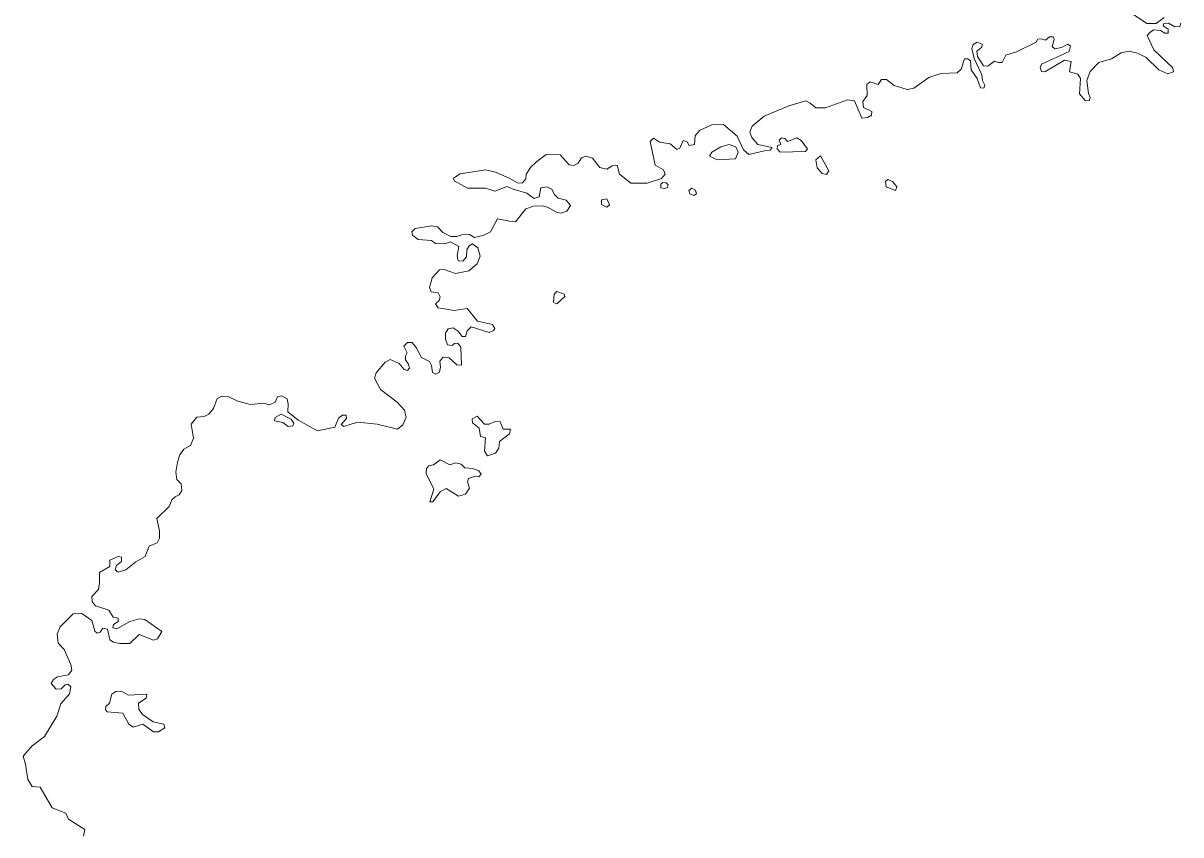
# Model space of a CAD drawing. Extents: x 369010 to 739155, y 6377141 to 6616555.
# Drawn here: x 431201 to 433334, y 6461206 to 6462702 of the extents above; entities that cross this region are included whole.
import ezdxf

# ---------------------------------------------------------------- set-up
doc = ezdxf.new("R2010")
doc.units = 0
doc.header["$LTSCALE"] = 40
doc.layers.add('1', color=7, linetype='Continuous', lineweight=13)

msp = doc.modelspace()

# ---------------------------------------------------------------- linework, layer by layer
at = {"layer": '1'}
for points in [[(433303.05, 6462712.35), (433288.48, 6462701.59), (433271.11, 6462701.09), (433246.61, 6462717.64)], [(433128.11, 6462649.79), (433077.3, 6462626.29), (433074.49, 6462620.16), (433076.8, 6462613.21), (433083.42, 6462612.22), (433119.17, 6462633.9), (433131.42, 6462631.08), (433128.61, 6462612.22), (433143.67, 6462607.91), (433148.8, 6462599.97), (433146.81, 6462571.83), (433157.74, 6462559.59), (433164.69, 6462558.59), (433166.67, 6462564.72), (433163.36, 6462572.66), (433160.55, 6462596.16), (433166.67, 6462612.71), (433182.56, 6462629.6), (433206.06, 6462636.22), (433223.94, 6462647.47), (433237.67, 6462650.28), (433254.06, 6462646.64), (433269.62, 6462638.53), (433293.12, 6462616.02), (433310, 6462608.91), (433319.93, 6462612.22), (433318.61, 6462619.83), (433284.18, 6462652.6), (433271.93, 6462679.08), (433277.23, 6462685.54), (433284.18, 6462689.84), (433296.43, 6462688.35), (433304.37, 6462683.72), (433310.5, 6462683.72), (433310.5, 6462690.83), (433301.23, 6462696.96), (433302.55, 6462701.59), (433310.99, 6462702.09), (433322.74, 6462695.47), (433331.68, 6462695.96), (433333.67, 6462702.09)], [(432263.35, 6462435.79), (432276.1, 6462432.98), (432286.36, 6462439.1), (432295.29, 6462440.09), (432299.6, 6462423.54), (432320.78, 6462407.16), (432350.41, 6462407.16), (432377.22, 6462415.6), (432383.84, 6462423.54), (432381.03, 6462431.65), (432365.47, 6462440.59), (432356.03, 6462483.79), (432362.16, 6462489.91), (432373.41, 6462482.79), (432393.27, 6462479.48), (432405.35, 6462469.22), (432410.98, 6462471.54), (432417.1, 6462485.61), (432424.22, 6462483.29), (432428.19, 6462476.67), (432438.12, 6462478.16), (432439.12, 6462494.21), (432447.06, 6462504.47), (432470.07, 6462514.9), (432491.25, 6462515.4), (432516.24, 6462493.72), (432528.32, 6462468.73), (432537.76, 6462460.28), (432566.56, 6462466.9), (432577.31, 6462467.9), (432581.12, 6462473.03), (432554.8, 6462478.66), (432543.38, 6462491.4), (432539.74, 6462501.16), (432543.88, 6462512.09), (432566.06, 6462530.79), (432611.57, 6462549.66), (432643.18, 6462558.59), (432651.13, 6462554.79), (432661.06, 6462545.85), (432678.93, 6462545.85), (432719.81, 6462560.91), (432732.56, 6462558.59), (432746.13, 6462526.65), (432756.55, 6462527.98), (432764, 6462532.28), (432764.5, 6462539.4), (432748.94, 6462546.35), (432747.95, 6462557.6), (432756.06, 6462568.52), (432755.06, 6462588.72), (432761.19, 6462593.85), (432776.25, 6462589.21), (432782.37, 6462598.15), (432791.31, 6462598.15), (432805.87, 6462586.9), (432829.38, 6462579.78), (432841.62, 6462582.1), (432869.43, 6462601.96), (432891.44, 6462609.4), (432921.56, 6462610.4), (432929.17, 6462617.02), (432935.3, 6462636.22), (432941.42, 6462636.22), (432946.06, 6462632.41), (432947.38, 6462616.02), (432958.8, 6462599.97), (432964.43, 6462583.09), (432970.55, 6462582.1), (432972.87, 6462587.72), (432968.07, 6462596.16), (432967.24, 6462606.59), (432953.17, 6462636.71), (432948.87, 6462655.08), (432951.19, 6462662.53), (432958.8, 6462666.83), (432967.74, 6462663.52), (432967.24, 6462657.9), (432957.81, 6462650.28), (432959.13, 6462640.85), (432970.05, 6462623.47), (432978, 6462622.64), (432990.25, 6462631.91), (432997.86, 6462629.6), (433004.31, 6462629.6), (433011.43, 6462642.84), (433031.12, 6462648.96), (433067.37, 6462666.83), (433070.18, 6462672.46), (433076.31, 6462672.96), (433084.25, 6462670.64), (433091.86, 6462677.09), (433098.98, 6462676.6), (433100.31, 6462671.96), (433096.5, 6462658.72), (433101.79, 6462654.59), (433113.55, 6462656.9), (433125.3, 6462663.03), (433130.43, 6462659.72), (433128.11, 6462649.79)], [(431993.58, 6462140.37), (432002.52, 6462134.24), (432009.63, 6462124.81), (432016.25, 6462124.48), (432019.07, 6462135.23), (432026.52, 6462142.68), (432059.95, 6462131.92), (432067.56, 6462135.73), (432070.37, 6462139.54), (432066.07, 6462146.49), (432038.27, 6462153.11), (432019.07, 6462176.11), (431995.07, 6462172.8), (431965.94, 6462177.6), (431960.64, 6462184.56), (431967.27, 6462191.18), (431969.25, 6462197.8), (431965.94, 6462204.91), (431952.7, 6462207.23), (431949.89, 6462215.17), (431954.52, 6462232.55), (431968.26, 6462247.61), (431976.7, 6462248.11), (431997.39, 6462240.99), (432022.38, 6462245.79), (432037.77, 6462258.54), (432043.07, 6462272.6), (432038.76, 6462288.16), (432028.67, 6462295.11), (432022.54, 6462291.8), (432018.41, 6462284.35), (432017.91, 6462271.61), (432011.29, 6462263.67), (432002.85, 6462264.16), (432000.53, 6462273.1), (432003.51, 6462290.48), (431988.62, 6462298.92), (431977.86, 6462295.11), (431960.98, 6462296.1), (431953.36, 6462301.24), (431929.03, 6462303.22), (431918.61, 6462311.17), (431917.12, 6462317.79), (431923.24, 6462323.41), (431953.36, 6462328.54), (431964.29, 6462326.72), (431974.55, 6462316.3), (431989.11, 6462308.85), (432000.03, 6462308.85), (432009.47, 6462312.16), (432023.54, 6462312.49), (432032.47, 6462307.36), (432049.85, 6462311.17), (432062.1, 6462317.79), (432075.17, 6462341.29), (432097.35, 6462336.98), (432108.11, 6462336.16), (432126.98, 6462360.15), (432141.54, 6462364.79), (432157.1, 6462365.29), (432167.03, 6462362.97), (432183.41, 6462353.53), (432191.85, 6462352.05), (432202.61, 6462355.85), (432209.23, 6462366.28), (432201.29, 6462375.55), (432186.72, 6462379.35), (432179.11, 6462386.97), (432174.97, 6462396.23), (432166.04, 6462400.54), (432155.11, 6462398.72), (432151.97, 6462382.17), (432142.53, 6462378.86), (432129.29, 6462388.79), (432103.97, 6462395.9), (432092.55, 6462401.03), (432070.04, 6462392.59), (432053.16, 6462397.72), (432019.73, 6462398.22), (431995.24, 6462411.3), (431993.91, 6462416.59), (432006.49, 6462424.54), (432052.67, 6462431.98), (432071.53, 6462427.35), (432096.36, 6462416.59), (432113.24, 6462407.16), (432121.35, 6462407.99), (432127.14, 6462415.1), (432127.64, 6462423.54), (432135.91, 6462436.29), (432147.17, 6462447.04), (432164.55, 6462460.28), (432190.53, 6462459.29), (432206.91, 6462440.92), (432215.36, 6462439.6), (432223.8, 6462443.73), (432229.59, 6462453.66), (432237.53, 6462456.97), (432249.78, 6462453.17), (432263.35, 6462435.79)], [(431361.02, 6461712.37), (431376.58, 6461719.32), (431382.7, 6461718), (431382.21, 6461710.06), (431373.27, 6461702.94), (431370.95, 6461694.5), (431376.58, 6461690.69), (431390.15, 6461694.5), (431408.69, 6461709.56), (431425.9, 6461719.32), (431433.35, 6461738.19), (431448.08, 6461744.81), (431452.22, 6461753.25), (431452.71, 6461766.82), (431447.58, 6461789.5), (431470.09, 6461811.51), (431475.06, 6461823.76), (431481.01, 6461829.38), (431488.46, 6461833.19), (431493.59, 6461840.8), (431492.27, 6461853.05), (431484.16, 6461860.99), (431482.83, 6461874.57), (431485.65, 6461892.94), (431489.95, 6461906.67), (431497.4, 6461916.94), (431509.65, 6461923.56), (431514.78, 6461937.13), (431510.97, 6461963.44), (431521.4, 6461976.19), (431534.64, 6461977.18), (431543.57, 6461981.48), (431552.02, 6461991.74), (431558.64, 6462010.61), (431567.08, 6462014.75), (431580.15, 6462013.42), (431596.7, 6462005.31), (431620.2, 6461999.36), (431643.7, 6462001.67), (431654.96, 6461998.86), (431665.39, 6462003.99), (431670.02, 6462013.42), (431677.63, 6462015.24), (431687.4, 6462010.11), (431689.38, 6462000.68), (431688.89, 6461986.12), (431708.09, 6461970.56), (431743.34, 6461950.86), (431775.45, 6461957.81), (431782.4, 6461974.37), (431789.51, 6461979.99), (431796.13, 6461979.99), (431796.63, 6461973.87), (431787.2, 6461962.61), (431791.83, 6461958.81), (431817.32, 6461966.75), (431853.4, 6461963.11), (431890.64, 6461953.68), (431900.57, 6461962.12), (431906.69, 6461975.36), (431903.71, 6461988.93), (431890.14, 6462003.99), (431859.52, 6462027), (431848.76, 6462047.68), (431851.58, 6462057.61), (431868.13, 6462077.31), (431877.4, 6462082.11), (431893.95, 6462074.99), (431903.38, 6462063.74), (431909.5, 6462061.92), (431913.15, 6462066.05), (431911.32, 6462074), (431905.7, 6462081.61), (431905.7, 6462088.73), (431908.51, 6462094.36), (431902.39, 6462106.6), (431909.01, 6462113.55), (431917.94, 6462113.55), (431925.39, 6462104.12), (431934.83, 6462085.91), (431949.89, 6462078.8), (431953.2, 6462071.18), (431955.02, 6462058.61), (431961.14, 6462055.3), (431968.26, 6462058.94), (431970.08, 6462068.37), (431968.75, 6462079.29), (431975.21, 6462086.74), (431986.13, 6462085.42), (432000.2, 6462072.67), (432008.64, 6462071.68), (432007.32, 6462105.11), (432001.69, 6462112.23), (431996.06, 6462111.73), (431991.76, 6462107.93), (431982.82, 6462109.42), (431979.02, 6462119.68), (431979.51, 6462130.93), (431984.31, 6462139.04), (431993.58, 6462140.37)], [(431312.37, 6461204.27), (431315.18, 6461216.52), (431285.06, 6461235.39), (431279.93, 6461246.64), (431254.94, 6461256.57), (431232.43, 6461294.14), (431217.7, 6461295.47), (431209.75, 6461308.71), (431205.62, 6461336.51), (431201.31, 6461351.57), (431218.19, 6461370.77), (431240.87, 6461387.82), (431263.38, 6461424.89), (431270.49, 6461447.9), (431286.88, 6461466.27), (431289.36, 6461479.01), (431283.57, 6461484.14), (431278.93, 6461482.82), (431271.32, 6461475.7), (431262.05, 6461474.71), (431253.12, 6461485.14), (431257.25, 6461492.58), (431264.37, 6461497.38), (431284.56, 6461501.52), (431290.68, 6461510.13), (431289.36, 6461520.39), (431276.62, 6461547.7), (431265.69, 6461559.94), (431263.71, 6461576.33), (431269.33, 6461590.06), (431293.33, 6461613.57), (431309.22, 6461614.06), (431327.59, 6461601.32), (431333.22, 6461581.96), (431337.52, 6461577.82), (431343.15, 6461580.13), (431347.78, 6461587.25), (431356.72, 6461585.27), (431361.02, 6461565.57), (431367.64, 6461561.27), (431379.39, 6461558.95), (431398.1, 6461558.95), (431415.14, 6461575.5), (431441.46, 6461565.07), (431448.91, 6461567.89), (431456.52, 6461581.13), (431425.41, 6461603.14), (431415.14, 6461604.63), (431398.1, 6461599.5), (431373.77, 6461586.26), (431366.65, 6461588.08), (431367.64, 6461593.87), (431376.08, 6461599.83), (431376.08, 6461605.95), (431367.15, 6461607.44), (431359.04, 6461620.19), (431334.71, 6461628.63), (431328.59, 6461636.07), (431328.09, 6461645.51), (431339.84, 6461658.25), (431341.66, 6461670.5), (431342.16, 6461689.7), (431361.02, 6461701.12), (431361.02, 6461712.37)]]:
    msp.add_lwpolyline(points, dxfattribs=at)
for points in [[(432598, 6462490.41), (432593.7, 6462486.1), (432597.01, 6462478.66), (432590.88, 6462476.34), (432590.06, 6462470.21), (432595.68, 6462464.09), (432642.19, 6462465.42), (432646, 6462470.71), (432634.25, 6462485.77), (432626.63, 6462490.41), (432609.26, 6462483.79), (432604.12, 6462489.41)], [(432513.43, 6462451.84), (432518.56, 6462464.09), (432513.76, 6462474.35), (432501.68, 6462478.16), (432486.12, 6462473.86), (432470.07, 6462464.59), (432465.43, 6462456.97), (432480.49, 6462450.35)], [(432680.75, 6462423.21), (432685.06, 6462430.16), (432670, 6462457.47), (432661.55, 6462450.35), (432663.87, 6462435.29), (432673.31, 6462425.03)], [(432382.68, 6462397.23), (432388.31, 6462399.05), (432389.63, 6462403.85), (432385.49, 6462407.99), (432379.37, 6462408.48), (432375.56, 6462405.17), (432375.56, 6462398.72)], [(432436.63, 6462384.15), (432441.43, 6462387.3), (432439.94, 6462394.41), (432432.99, 6462398.22), (432427.7, 6462393.92), (432429.19, 6462387.3)], [(432808.03, 6462393.92), (432810.84, 6462400.54), (432803.23, 6462409.48), (432794.29, 6462414.11), (432789.65, 6462410.96), (432790.65, 6462400.54)], [(432276.59, 6462378.03), (432266.66, 6462376.54), (432266.66, 6462368.1), (432276.59, 6462362.97), (432281.23, 6462367.11)], [(432184.57, 6462207.73), (432179.44, 6462202.93), (432177.95, 6462187.53), (432184.57, 6462184.56), (432199.14, 6462198.29), (432197.81, 6462202.43)], [(431689.71, 6461958.81), (431697.82, 6461960.3), (431699.65, 6461964.93), (431695.01, 6461972.54), (431676.64, 6461981.48), (431665.39, 6461975.36), (431664.39, 6461969.23), (431679.45, 6461965.92)], [(432056.47, 6461904.69), (432071.04, 6461909.49), (432077.66, 6461918.92), (432078.98, 6461931.5), (432096.85, 6461945.24), (432099.17, 6461953.68), (432085.6, 6461953.68), (432079.97, 6461967.25), (432071.04, 6461968.24), (432059.78, 6461963.11), (432050.84, 6461963.11), (432037.6, 6461977.68), (432028.17, 6461972.88), (432028.67, 6461965.43), (432041.41, 6461955.99), (432043.73, 6461940.44), (432053.16, 6461938.12), (432050.84, 6461913.13)], [(431969.42, 6461897.24), (431957.17, 6461888.3), (431948.23, 6461886.32), (431943.93, 6461881.19), (431943.6, 6461872.25), (431957.67, 6461843.62), (431950.55, 6461820.12), (431955.68, 6461820.12), (431969.42, 6461838.49), (431980.67, 6461844.44), (432003.34, 6461830.38), (432015.92, 6461834.18), (432023.54, 6461844.94), (432019.73, 6461857.19), (432021.55, 6461862.82), (432034.29, 6461867.61), (432040.91, 6461866.13), (432044.72, 6461870.93), (432040.42, 6461877.05), (432029.16, 6461881.68), (432015.1, 6461882.68), (432007.98, 6461889.63), (431998.05, 6461891.61), (431987.29, 6461888.3)], [(431450.89, 6461396.26), (431462.15, 6461403.71), (431460.16, 6461410.33), (431440.96, 6461414.63), (431421.27, 6461428.2), (431414.15, 6461438.13), (431413.65, 6461449.39), (431427.72, 6461458.32), (431429.21, 6461465.44), (431395.28, 6461463.95), (431382.21, 6461471.4), (431371.78, 6461470.57), (431364.83, 6461465.77), (431360.53, 6461448.89), (431353.41, 6461443.26), (431353.08, 6461437.14), (431356.22, 6461433.33), (431385.02, 6461430.52), (431395.78, 6461410.33), (431404.22, 6461405.2), (431421.6, 6461410.33), (431441.46, 6461396.26)]]:
    msp.add_lwpolyline(points, close=True, dxfattribs=at)

doc.saveas('drawing.dxf')
